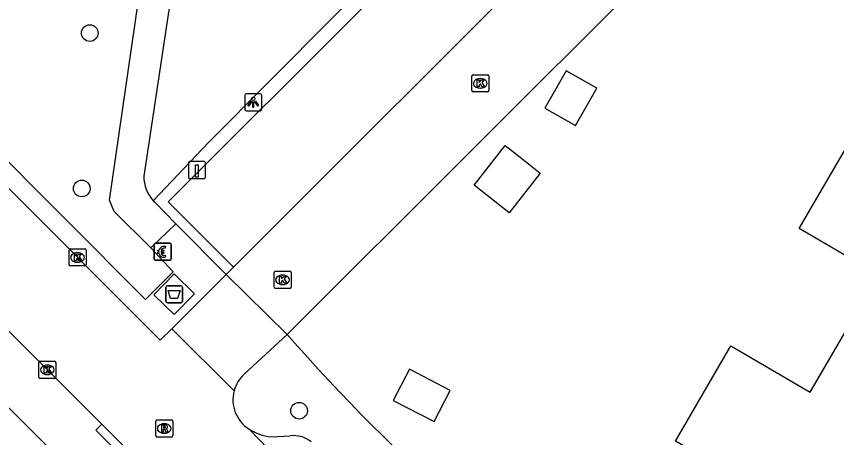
# Model space of a CAD drawing. Extents: x 159961 to 160856, y 382704 to 383353.
# Drawn here: x 160281.3 to 160329.46, y 383201.47 to 383226.19 of the extents above; entities that cross this region are included whole.
import ezdxf

# ---------------------------------------------------------------- set-up
doc = ezdxf.new("R2010")
doc.units = 0
for name, color, linetype in [('IMGEO_Afval_apart_plaats', 7, 'Continuous'), ('IMGEO_Betaalautomaat', 7, 'Continuous'), ('IMGEO_Boom', 7, 'Continuous'), ('IMGEO_Kolk', 7, 'Continuous'), ('IMGEO_Laadpaal', 7, 'Continuous'), ('IMGEO_Lichtpunt', 7, 'Continuous'), ('IMGEO_Pand', 7, 'Continuous'), ('IMGEO_Rijbaan_lokaal_open', 7, 'Continuous'), ('IMGEO_Rioolput', 7, 'Continuous'), ('IMGEO_Voetpad_gesloten', 7, 'Continuous'), ('IMGEO_Voetpad_halfverhard', 7, 'Continuous'), ('IMGEO_Voetpad_open', 7, 'Continuous')]:
    doc.layers.add(name, color=color, linetype=linetype)

msp = doc.modelspace()

# ---------------------------------------------------------------- linework, layer by layer
at = {"layer": 'IMGEO_Afval_apart_plaats'}
for p, q in [((160290.167, 383210.38), (160290.957, 383210.38)), ((160290.957, 383210.38), (160290.167, 383210.38)), ((160290.067, 383209.48), (160290.067, 383210.28)), ((160290.067, 383210.28), (160290.067, 383209.48)), ((160291.057, 383210.28), (160291.057, 383209.48)), ((160291.057, 383209.48), (160291.057, 383210.28)), ((160290.957, 383209.38), (160290.167, 383209.38)), ((160290.167, 383209.38), (160290.957, 383209.38))]:
    msp.add_line(p, q, dxfattribs=at)
msp.add_lwpolyline([(160290.21, 383210.094), (160290.914, 383210.094), (160290.765, 383209.624), (160290.359, 383209.624), (160290.21, 383210.094)], dxfattribs=at)
for centre, start, end in [((160290.167, 383210.28), 90, 180), ((160290.167, 383210.28), 90, 180), ((160290.957, 383210.28), 0, 90), ((160290.957, 383210.28), 360, 90), ((160290.167, 383209.48), 180, 270), ((160290.167, 383209.48), 180, 270), ((160290.957, 383209.48), 270, 0), ((160290.957, 383209.48), 270, 0)]:
    msp.add_arc(centre, 0.1, start, end, dxfattribs=at)
at = {"layer": 'IMGEO_Betaalautomaat'}
for p, q in [((160289.389, 383211.951), (160289.389, 383212.792)), ((160289.389, 383212.792), (160289.389, 383211.951)), ((160289.464, 383212.875), (160290.305, 383212.875)), ((160290.305, 383212.875), (160289.464, 383212.875)), ((160290.388, 383212.801), (160290.388, 383211.96)), ((160290.388, 383211.96), (160290.388, 383212.801)), ((160289.672, 383212.339), (160289.672, 383212.407)), ((160289.793, 383212.407), (160289.793, 383212.339)), ((160290.051, 383212.68), (160290.034, 383212.58)), ((160290.314, 383211.876), (160289.473, 383211.876)), ((160289.473, 383211.876), (160290.314, 383211.876)), ((160290.038, 383212.174), (160290.06, 383212.087))]:
    msp.add_line(p, q, dxfattribs=at)
for points in [[(160289.672, 383212.407), (160289.603, 383212.407), (160289.603, 383212.476), (160289.682, 383212.476)], [(160289.677, 383212.27), (160289.603, 383212.27), (160289.603, 383212.339), (160289.672, 383212.339)], [(160289.804, 383212.476), (160289.951, 383212.476), (160289.951, 383212.407), (160289.793, 383212.407)], [(160289.793, 383212.339), (160289.951, 383212.339), (160289.951, 383212.27), (160289.807, 383212.27)]]:
    msp.add_lwpolyline(points, dxfattribs=at)
for centre, radius, start, end in [((160289.467, 383212.798), 0.0779, 92.4484, 184.2845), ((160289.467, 383212.798), 0.0779, 92.4484, 184.2845), ((160289.965, 383212.4), 0.293, 73.014, 165.0139), ((160290.311, 383212.798), 0.0779, 2.4484, 94.2845), ((160290.311, 383212.798), 0.0779, 2.4484, 94.2845), ((160289.938, 383212.325), 0.267, 191.8096, 297.0389), ((160289.971, 383212.413), 0.179, 69.3236, 159.5683), ((160289.971, 383212.34), 0.179, 202.7625, 291.8693), ((160289.467, 383211.954), 0.0779, 182.4484, 274.2845), ((160289.467, 383211.954), 0.0779, 182.4484, 274.2845), ((160290.311, 383211.954), 0.0779, 272.4484, 4.2845), ((160290.311, 383211.954), 0.0779, 272.4484, 4.2845)]:
    msp.add_arc(centre, radius, start, end, dxfattribs=at)
at = {"layer": 'IMGEO_Boom'}
for centre in [(160285.61, 383225.214), (160285.137, 383216.09), (160297.902, 383203.045)]:
    msp.add_circle(centre, 0.489, dxfattribs=at)
at = {"layer": 'IMGEO_Kolk'}
for p, q in [((160308.039, 383221.836), (160308.039, 383222.688)), ((160308.114, 383222.762), (160308.966, 383222.762)), ((160308.527, 383222.542), (160308.552, 383222.542)), ((160309.04, 383222.688), (160309.04, 383221.836)), ((160308.55, 383221.982), (160308.525, 383221.982)), ((160308.966, 383221.762), (160308.114, 383221.762)), ((160284.391, 383211.615), (160284.391, 383212.467)), ((160284.466, 383212.541), (160285.318, 383212.541)), ((160284.879, 383212.321), (160284.904, 383212.321)), ((160285.392, 383212.467), (160285.392, 383211.615)), ((160284.902, 383211.761), (160284.877, 383211.761)), ((160285.318, 383211.541), (160284.466, 383211.541)), ((160296.429, 383210.302), (160296.429, 383211.154)), ((160296.504, 383211.228), (160297.356, 383211.228)), ((160296.917, 383211.008), (160296.942, 383211.008)), ((160297.43, 383211.154), (160297.43, 383210.302)), ((160296.94, 383210.448), (160296.915, 383210.448)), ((160297.356, 383210.228), (160296.504, 383210.228)), ((160282.62, 383205.018), (160282.62, 383205.87)), ((160282.695, 383205.944), (160283.547, 383205.944)), ((160283.108, 383205.724), (160283.133, 383205.724)), ((160283.621, 383205.87), (160283.621, 383205.018)), ((160283.131, 383205.164), (160283.106, 383205.164)), ((160283.547, 383204.944), (160282.695, 383204.944))]:
    msp.add_line(p, q, dxfattribs=at)
for points in [[(160308.039, 383221.836), (160308.039, 383222.688)], [(160308.114, 383222.762), (160308.966, 383222.762)], [(160308.36, 383222.462), (160308.483, 383222.462), (160308.483, 383222.311), (160308.613, 383222.462), (160308.777, 383222.462), (160308.631, 383222.311), (160308.784, 383222.062), (160308.632, 383222.062), (160308.547, 383222.226), (160308.483, 383222.159), (160308.483, 383222.062), (160308.36, 383222.062), (160308.36, 383222.462)], [(160309.04, 383222.688), (160309.04, 383221.836)], [(160308.966, 383221.762), (160308.114, 383221.762)], [(160284.391, 383211.615), (160284.391, 383212.467)], [(160284.466, 383212.541), (160285.318, 383212.541)], [(160284.712, 383212.241), (160284.835, 383212.241), (160284.835, 383212.09), (160284.965, 383212.241), (160285.129, 383212.241), (160284.983, 383212.09), (160285.136, 383211.841), (160284.984, 383211.841), (160284.899, 383212.005), (160284.835, 383211.938), (160284.835, 383211.841), (160284.712, 383211.841), (160284.712, 383212.241)], [(160285.392, 383212.467), (160285.392, 383211.615)], [(160285.318, 383211.541), (160284.466, 383211.541)], [(160296.429, 383210.302), (160296.429, 383211.154)], [(160296.504, 383211.228), (160297.356, 383211.228)], [(160296.75, 383210.928), (160296.873, 383210.928), (160296.873, 383210.777), (160297.003, 383210.928), (160297.167, 383210.928), (160297.021, 383210.777), (160297.174, 383210.528), (160297.022, 383210.528), (160296.937, 383210.692), (160296.873, 383210.625), (160296.873, 383210.528), (160296.75, 383210.528), (160296.75, 383210.928)], [(160297.43, 383211.154), (160297.43, 383210.302)], [(160297.356, 383210.228), (160296.504, 383210.228)], [(160282.62, 383205.018), (160282.62, 383205.87)], [(160282.695, 383205.944), (160283.547, 383205.944)], [(160282.941, 383205.644), (160283.064, 383205.644), (160283.064, 383205.493), (160283.194, 383205.644), (160283.358, 383205.644), (160283.212, 383205.493), (160283.365, 383205.244), (160283.213, 383205.244), (160283.128, 383205.408), (160283.064, 383205.341), (160283.064, 383205.244), (160282.941, 383205.244), (160282.941, 383205.644)], [(160283.621, 383205.87), (160283.621, 383205.018)], [(160283.547, 383204.944), (160282.695, 383204.944)]]:
    msp.add_lwpolyline(points, dxfattribs=at)
for centre, start, end in [((160308.116, 383222.686), 91.552, 178.448), ((160308.116, 383222.686), 91.552, 178.448), ((160308.964, 383222.686), 1.552, 88.448), ((160308.964, 383222.686), 1.552, 88.448), ((160308.116, 383221.838), 181.552, 268.448), ((160308.116, 383221.838), 181.552, 268.448), ((160308.964, 383221.838), 271.552, 358.448), ((160308.964, 383221.838), 271.552, 358.448), ((160284.468, 383212.465), 91.552, 178.448), ((160284.468, 383212.465), 91.552, 178.448), ((160285.316, 383212.465), 1.552, 88.448), ((160285.316, 383212.465), 1.552, 88.448), ((160284.468, 383211.617), 181.552, 268.448), ((160284.468, 383211.617), 181.552, 268.448), ((160285.316, 383211.617), 271.552, 358.448), ((160285.316, 383211.617), 271.552, 358.448), ((160296.506, 383211.152), 91.552, 178.448), ((160296.506, 383211.152), 91.552, 178.448), ((160297.354, 383211.152), 1.552, 88.448), ((160297.354, 383211.152), 1.552, 88.448), ((160296.506, 383210.304), 181.552, 268.448), ((160296.506, 383210.304), 181.552, 268.448), ((160297.354, 383210.304), 271.552, 358.448), ((160297.354, 383210.304), 271.552, 358.448), ((160282.697, 383205.868), 91.552, 178.448), ((160282.697, 383205.868), 91.552, 178.448), ((160283.545, 383205.868), 1.552, 88.448), ((160283.545, 383205.868), 1.552, 88.448), ((160282.697, 383205.02), 181.552, 268.448), ((160282.697, 383205.02), 181.552, 268.448), ((160283.545, 383205.02), 271.552, 358.448), ((160283.545, 383205.02), 271.552, 358.448)]:
    msp.add_arc(centre, 0.0765, start, end, dxfattribs=at)
for centre, major_axis, ratio, start_param, end_param in [((160308.526, 383222.262), (-0.387, 0.002), 0.722429, 4.712389, 7.853982), ((160308.551, 383222.262), (-0.39, 0.002), 0.717154, 1.570796, 4.712389), ((160284.878, 383212.041), (-0.387, 0.002), 0.722429, 4.712389, 7.853982), ((160284.903, 383212.041), (-0.39, 0.002), 0.717154, 1.570796, 4.712389), ((160296.916, 383210.728), (-0.387, 0.002), 0.722429, 4.712389, 7.853982), ((160296.941, 383210.728), (-0.39, 0.002), 0.717154, 1.570796, 4.712389), ((160283.107, 383205.444), (-0.387, 0.002), 0.722429, 4.712389, 7.853982), ((160283.132, 383205.444), (-0.39, 0.002), 0.717154, 1.570796, 4.712389)]:
    msp.add_ellipse(centre, major_axis=major_axis, ratio=ratio, start_param=start_param, end_param=end_param, dxfattribs=at)
at = {"layer": 'IMGEO_Laadpaal'}
for p, q in [((160291.399, 383217.586), (160291.399, 383216.745)), ((160291.399, 383217.586), (160291.399, 383216.745)), ((160292.315, 383217.67), (160291.474, 383217.67)), ((160292.315, 383217.67), (160291.474, 383217.67)), ((160292.399, 383216.754), (160292.399, 383217.595)), ((160292.399, 383216.754), (160292.399, 383217.595)), ((160291.483, 383216.67), (160292.324, 383216.67)), ((160291.483, 383216.67), (160292.324, 383216.67))]:
    msp.add_line(p, q, dxfattribs=at)
msp.add_lwpolyline([(160291.814, 383217.483), (160291.974, 383217.483), (160291.974, 383216.75), (160291.814, 383216.75), (160291.814, 383217.483)], dxfattribs=at)
for centre, start, end in [((160291.477, 383217.592), 92.4484, 184.2845), ((160291.477, 383217.592), 92.4484, 184.2845), ((160292.321, 383217.592), 2.4484, 94.2845), ((160292.321, 383217.592), 2.4484, 94.2845), ((160291.477, 383216.748), 182.4484, 274.2845), ((160291.477, 383216.748), 182.4484, 274.2845), ((160292.321, 383216.748), 272.4484, 4.2845), ((160292.321, 383216.748), 272.4484, 4.2845)]:
    msp.add_arc(centre, 0.0779, start, end, dxfattribs=at)
at = {"layer": 'IMGEO_Lichtpunt'}
for p, q in [((160294.71, 383221.555), (160294.71, 383220.748)), ((160294.71, 383221.555), (160294.71, 383220.748)), ((160295.612, 383221.65), (160294.804, 383221.65)), ((160295.612, 383221.65), (160294.804, 383221.65)), ((160295.706, 383220.748), (160295.706, 383221.555)), ((160295.706, 383220.748), (160295.706, 383221.555)), ((160294.804, 383220.654), (160295.612, 383220.654)), ((160294.804, 383220.654), (160295.612, 383220.654))]:
    msp.add_line(p, q, dxfattribs=at)
for points in [[(160295.084, 383221.219), (160295.123, 383221.191), (160294.935, 383220.929), (160294.897, 383220.956), (160295.084, 383221.219)], [(160295.186, 383221.171), (160295.233, 383221.171), (160295.233, 383220.849), (160295.186, 383220.849), (160295.186, 383221.171)], [(160295.296, 383221.191), (160295.334, 383221.218), (160295.521, 383220.956), (160295.482, 383220.928), (160295.296, 383221.191)]]:
    msp.add_lwpolyline(points, dxfattribs=at)
msp.add_circle((160295.209, 383221.353), 0.0994, dxfattribs=at)
for centre, start, end in [((160294.804, 383221.555), 90, 180), ((160294.804, 383221.555), 90, 180), ((160295.612, 383221.555), 0, 90), ((160295.612, 383221.555), 0, 90), ((160294.804, 383220.748), 180, 270), ((160294.804, 383220.748), 180, 270), ((160295.612, 383220.748), 270, 0), ((160295.612, 383220.748), 270, 360)]:
    msp.add_arc(centre, 0.0946, start, end, dxfattribs=at)
at = {"layer": 'IMGEO_Pand'}
for points in [[(160314.135, 383219.792), (160315.377, 383221.985), (160313.582, 383223.001), (160312.34, 383220.809), (160314.135, 383219.792)], [(160330.164, 383207.993), (160331.927, 383211.022), (160327.263, 383213.737), (160330.492, 383219.285), (160335.155, 383216.572), (160337.165, 383220.025)], [(160308.183, 383216.279), (160310.01, 383218.606), (160310.778, 383218.002), (160312.06, 383216.996), (160310.233, 383214.669), (160308.183, 383216.279)], [(160340.477, 383201.99), (160337.24, 383196.428), (160338.463, 383195.716), (160337.19, 383193.53), (160335.956, 383194.249), (160332.881, 383188.966), (160322.526, 383194.992), (160324.612, 383198.576), (160320.006, 383201.256), (160323.261, 383206.849), (160327.92, 383204.138), (160330.164, 383207.993)], [(160305.823, 383202.403), (160306.773, 383204.231), (160304.379, 383205.475), (160303.429, 383203.648), (160305.823, 383202.403)]]:
    msp.add_lwpolyline(points, dxfattribs=at)
at = {"layer": 'IMGEO_Rijbaan_lokaal_open'}
for points in [[(160336.845, 383254.226), (160332.615, 383250), (160294.045, 383211.467)], [(160340.616, 383250.873), (160339.744, 383250), (160297.198, 383207.521)], [(160290.422, 383207.847), (160289.751, 383207.177), (160280.345, 383216.598)], [(160286.322, 383202.25), (160276.151, 383212.393)], [(160294.045, 383211.467), (160293.621, 383211.043)], [(160293.621, 383211.043), (160290.422, 383207.847)], [(160293.621, 383211.043), (160297.198, 383207.521)], [(160290.422, 383207.847), (160294.083, 383204.208)], [(160297.198, 383207.521), (160294.676, 383205.189)], [(160286.322, 383202.25), (160289.036, 383199.543)], [(160332.22, 383176.405), (160328.902, 383177.55), (160324.997, 383178.975), (160321.106, 383180.68), (160316.927, 383183.097), (160313.229, 383185.411), (160310.267, 383187.595), (160307.446, 383189.917), (160302.235, 383194.739), (160297.797, 383199.049), (160294.965, 383201.969)]]:
    msp.add_lwpolyline(points, dxfattribs=at)
for centre, radius, start, end in [((160296.052, 383203.688), 2.036, 132.5011, 165.1942), ((160296.045, 383203.688), 2.03, 165.1543, 237.8472)]:
    msp.add_arc(centre, radius, start, end, dxfattribs=at)
at = {"layer": 'IMGEO_Rioolput'}
for p, q in [((160289.483, 383201.574), (160289.483, 383202.426)), ((160289.558, 383202.5), (160290.41, 383202.5)), ((160289.971, 383202.28), (160289.996, 383202.28)), ((160290.484, 383202.426), (160290.484, 383201.574)), ((160289.994, 383201.72), (160289.969, 383201.72)), ((160290.41, 383201.5), (160289.558, 383201.5))]:
    msp.add_line(p, q, dxfattribs=at)
for points in [[(160289.483, 383201.574), (160289.483, 383202.426)], [(160289.558, 383202.5), (160290.41, 383202.5)], [(160290.072, 383202.198), (160289.82, 383202.2), (160289.82, 383201.8)], [(160289.998, 383202.119), (160289.944, 383202.119), (160289.944, 383202.038)], [(160290.484, 383202.426), (160290.484, 383201.574)], [(160289.82, 383201.8), (160289.944, 383201.8), (160289.944, 383201.962), (160289.955, 383201.962)], [(160289.944, 383202.038), (160289.996, 383202.038)], [(160290.002, 383201.933), (160290.073, 383201.8), (160290.213, 383201.8), (160290.148, 383201.926)], [(160290.41, 383201.5), (160289.558, 383201.5)]]:
    msp.add_lwpolyline(points, dxfattribs=at)
for centre, radius, start, end in [((160289.56, 383202.424), 0.0765, 91.552, 178.448), ((160289.56, 383202.424), 0.0765, 91.552, 178.448), ((160290.004, 383202.023), 0.0964, 77.0061, 93.1865), ((160290.018, 383202.08), 0.0378, 276.6634, 79.6772), ((160290.071, 383202.088), 0.109, 350.3612, 89.416), ((160290.408, 383202.424), 0.0765, 1.552, 88.448), ((160290.408, 383202.424), 0.0765, 1.552, 88.448), ((160289.954, 383201.909), 0.0533, 26.0293, 88.6989), ((160289.98, 383202.227), 0.19, 274.7715, 282.9687), ((160290.069, 383202.088), 0.112, 277.5842, 350.9817), ((160290.053, 383201.873), 0.108, 29.5134, 73.7905), ((160289.56, 383201.576), 0.0765, 181.552, 268.448), ((160289.56, 383201.576), 0.0765, 181.552, 268.448), ((160290.408, 383201.576), 0.0765, 271.552, 358.448), ((160290.408, 383201.576), 0.0765, 271.552, 358.448)]:
    msp.add_arc(centre, radius, start, end, dxfattribs=at)
for centre, major_axis, ratio, start_param, end_param in [((160289.97, 383202), (-0.387, 0.002), 0.722429, 4.712389, 7.853982), ((160289.995, 383202), (-0.39, 0.002), 0.717154, 1.570796, 4.712389)]:
    msp.add_ellipse(centre, major_axis=major_axis, ratio=ratio, start_param=start_param, end_param=end_param, dxfattribs=at)
at = {"layer": 'IMGEO_Voetpad_gesloten'}
msp.add_lwpolyline([(160291.753, 383209.903), (160290.563, 383211.071), (160289.371, 383209.856), (160290.561, 383208.688), (160291.753, 383209.903)], dxfattribs=at)
at = {"layer": 'IMGEO_Voetpad_halfverhard'}
for points in [[(160290.754, 383229.971), (160288.783, 383216.819)], [(160289.193, 383212.605), (160287.037, 383214.743), (160286.77, 383215.4), (160288.652, 383228.373)]]:
    msp.add_lwpolyline(points, dxfattribs=at)
msp.add_arc((160290.851, 383216.782), 2.068, 178.9752, 222.9084, dxfattribs=at)
at = {"layer": 'IMGEO_Voetpad_open'}
for points in [[(160336.845, 383254.226), (160333.027, 383258.067), (160324.95, 383250), (160290.221, 383215.314), (160294.045, 383211.467)], [(160289.336, 383215.374), (160292.586, 383218.79), (160303.495, 383229.776), (160316.842, 383243.102)], [(160305.394, 383178.694), (160250.238, 383233.806)], [(160289.193, 383212.605), (160290.507, 383211.188), (160288.878, 383209.566), (160274.502, 383223.996), (160278.328, 383227.84)], [(160290.662, 383214.017), (160289.422, 383215.287)], [(160290.662, 383214.017), (160289.193, 383212.605)], [(160293.621, 383211.043), (160290.662, 383214.017)], [(160289.036, 383199.543), (160288.686, 383199.187), (160285.972, 383201.894), (160286.322, 383202.25)], [(160296.248, 383201.511), (160297.384, 383201.563)]]:
    msp.add_lwpolyline(points, dxfattribs=at)
for centre, radius, start, end in [((160290.63, 383216.568), 1.761, 222.6781, 226.6596), ((160380.387, 383280.344), 110.56, 221.19872, 236.29246), ((160296.515, 383204.285), 2.787, 236.2071, 264.5022), ((160297.618, 383200.095), 1.487, 48.6561, 99.0552)]:
    msp.add_arc(centre, radius, start, end, dxfattribs=at)

doc.saveas('drawing.dxf')
